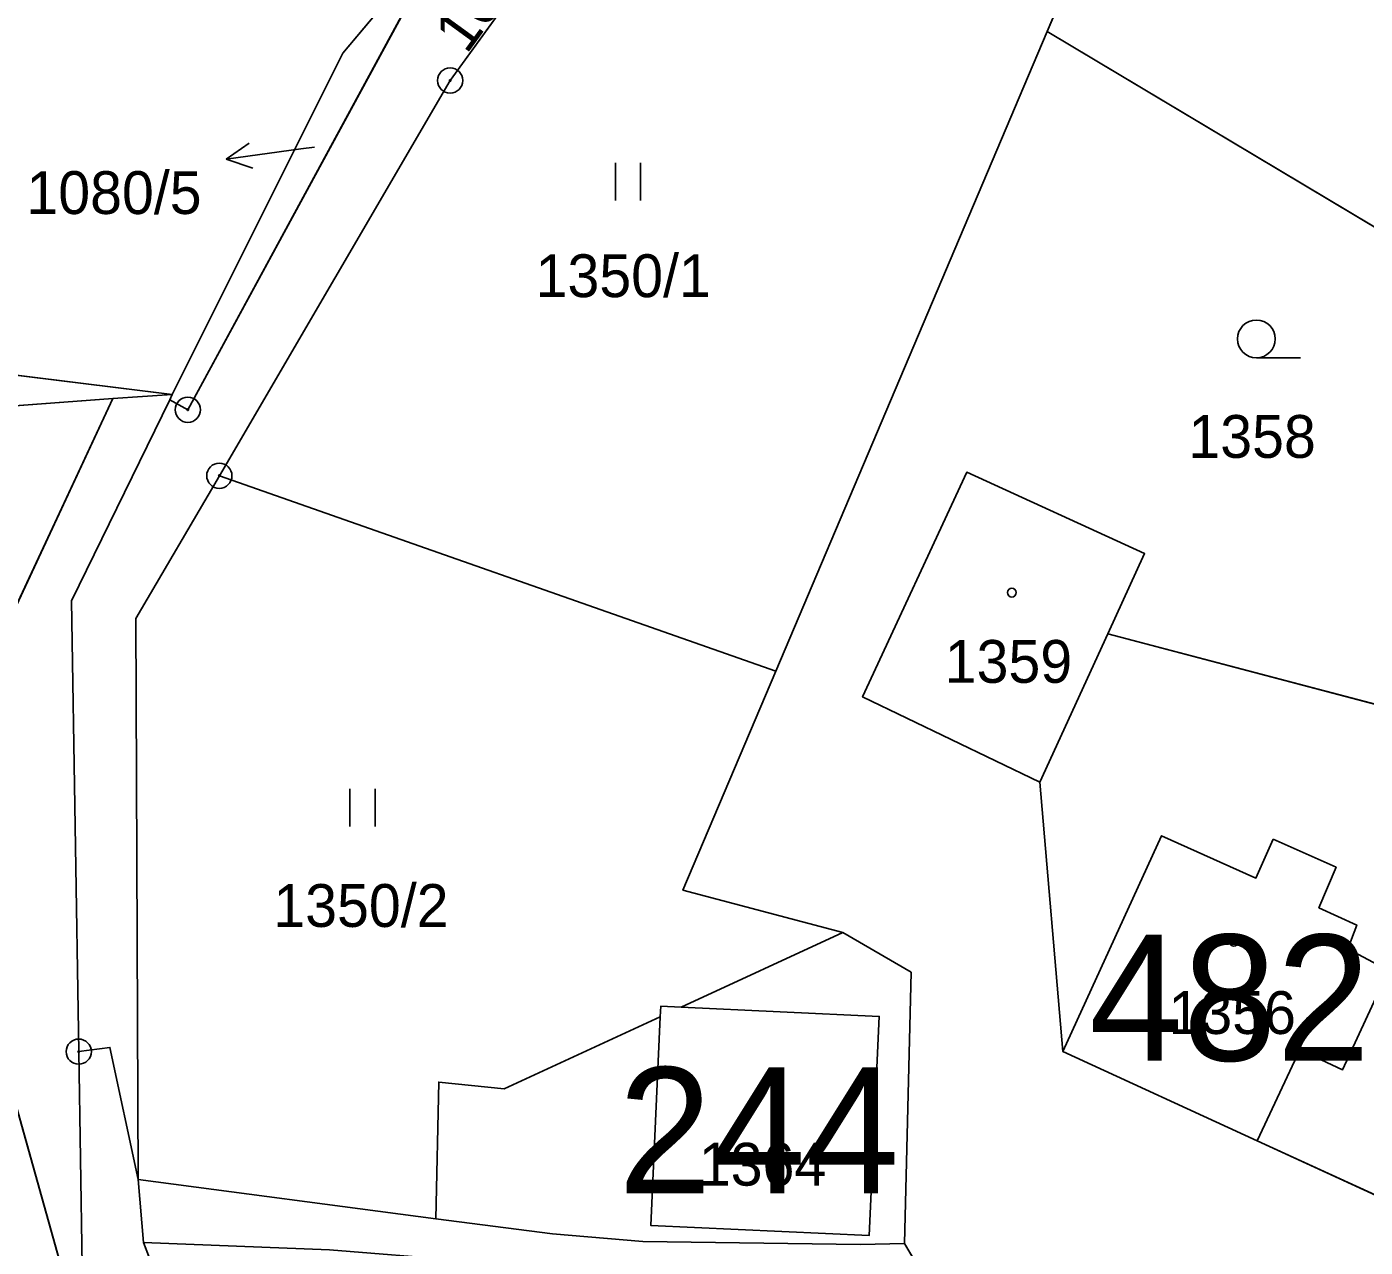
# Model space of a CAD drawing. Extents: x -689422 to -685210, y -987725 to -982160.
# Drawn here: x -686995.2 to -686942.1, y -985264.8 to -985216.3 of the extents above; entities that cross this region are included whole.
import ezdxf

# ---------------------------------------------------------------- set-up
doc = ezdxf.new("R2010")
doc.units = 0
for name, color, linetype in [('KN_Budovy', 7, 'Continuous'), ('KN_Budovy_cisla_domovni', 7, 'Continuous'), ('KN_Hranice_parcel', 7, 'Continuous'), ('KN_Hranice_parcel_vnitrni_kresba', 7, 'Continuous'), ('KN_Parcelni cisla', 7, 'Continuous'), ('KN_Parcelni cisla_sipky', 7, 'Continuous'), ('KN_Polygon parcely', 7, 'Continuous'), ('KN_POZEMKY_OSTATNI PLOCHA', 7, 'Continuous'), ('KN_POZEMKY_TTP', 7, 'Continuous'), ('KN_POZEMKY_ZAHRADA', 7, 'Continuous'), ('KN_POZEMKY_ZASTAVENA PLOCHA', 7, 'Continuous'), ('KN_VYUZITI_17_ostatni plocha_ostatni komunikace', 7, 'Continuous'), ('KN_VYUZITI_23_ostatni plocha_manipulacni plocha', 7, 'Continuous'), ('KN_VYUZITI_26_ostatni plocha_jina plocha', 7, 'Continuous'), ('KN_Značky bodu BP', 7, 'Continuous'), ('KN_Značky budov', 7, 'Continuous'), ('KN_Značky kultur', 7, 'Continuous')]:
    doc.layers.add(name, color=color, linetype=linetype)

msp = doc.modelspace()

# ---------------------------------------------------------------- linework, layer by layer
at = {"layer": 'KN_Budovy'}
for points in [[(-686954.98, -985246.31), (-686952.29, -985240.42), (-686950.83, -985237.24), (-686957.89, -985234.01), (-686962.02, -985242.93)], [(-686945.72, -985248.58), (-686946.41, -985250.12), (-686950.16, -985248.44), (-686954.08, -985257), (-686946.36, -985260.55), (-686944.67, -985256.94), (-686942.97, -985257.73), (-686941.15, -985253.79), (-686942.76, -985252.93), (-686942.41, -985251.99), (-686943.91, -985251.3), (-686943.23, -985249.69)], [(-686969.22, -985255.24), (-686970.03, -985255.21), (-686970.05, -985255.63), (-686970.43, -985263.91), (-686961.76, -985264.31), (-686961.36, -985255.61)]]:
    msp.add_lwpolyline(points, close=True, dxfattribs=at)
at = {"layer": 'KN_Hranice_parcel'}
for p, q in [((-686954.7, -985216.52), (-686947.46, -985199.48)), ((-686954.7, -985216.52), (-686965.46, -985241.91)), ((-686931.13, -985230.6), (-686954.7, -985216.52)), ((-686989.42, -985230.93), (-687016.5, -985227.57)), ((-686991.78, -985231.09), (-687037.71, -985234.52)), ((-686989.42, -985230.93), (-686991.78, -985231.09)), ((-686989.52, -985231.14), (-686989.42, -985230.93)), ((-686965.46, -985241.91), (-686987.55, -985234.15)), ((-686952.29, -985240.42), (-686954.98, -985246.31)), ((-686936.08, -985244.7), (-686952.29, -985240.42)), ((-686990.77, -985262.09), (-686990.56, -985264.59)), ((-686990.77, -985262.09), (-686978.96, -985263.65))]:
    msp.add_line(p, q, dxfattribs=at)
for points in [[(-686987.55, -985234.15), (-686978.39, -985218.46), (-686964.58, -985199.42)], [(-686978.34, -985212.25), (-686988.8, -985231.53), (-686989.52, -985231.14)], [(-686989.42, -985230.93), (-686982.65, -985217.37), (-686980.25, -985214.52)], [(-686991.77, -985322.13), (-686988.14, -985314.35), (-686985.58, -985299.7), (-686992.07, -985271.83), (-686996.42, -985256.3), (-687016.73, -985242.58), (-686997.39, -985243.11), (-686991.78, -985231.09)], [(-686993.13, -985257.01), (-686993.42, -985239.12), (-686989.52, -985231.14)], [(-686987.55, -985234.15), (-686990.87, -985239.82), (-686990.77, -985262.09)], [(-686954.98, -985246.31), (-686962.02, -985242.93), (-686957.89, -985234.01), (-686950.83, -985237.24), (-686952.29, -985240.42)], [(-686962.81, -985252.28), (-686969.15, -985250.6), (-686965.46, -985241.91)], [(-686954.98, -985246.31), (-686954.08, -985257), (-686946.36, -985260.55), (-686938.38, -985264.22)], [(-686978.96, -985263.65), (-686978.84, -985258.22), (-686976.24, -985258.49), (-686970.05, -985255.63), (-686970.03, -985255.21), (-686969.22, -985255.24), (-686962.81, -985252.28)], [(-686962.81, -985252.28), (-686960.09, -985253.86), (-686960.36, -985264.63)], [(-686993.13, -985257.01), (-686991.89, -985256.84), (-686990.77, -985262.09)], [(-686987.56, -985280.08), (-686989.31, -985275.08), (-686992.99, -985265.53), (-686993.13, -985257.01)], [(-686960.36, -985264.63), (-686962.1, -985264.67), (-686970.74, -985264.55), (-686974.33, -985264.24), (-686978.96, -985263.65)], [(-686990.56, -985264.59), (-686983.18, -985264.88), (-686972.68, -985265.73)], [(-686990.56, -985264.59), (-686986.88, -985274.14), (-686985.02, -985279.51)], [(-686948.21, -985279.54), (-686958.37, -985267.98), (-686960.36, -985264.63)]]:
    msp.add_lwpolyline(points, dxfattribs=at)
at = {"layer": 'KN_Hranice_parcel_vnitrni_kresba'}
for p, q in [((-686954.08, -985257), (-686950.16, -985248.44)), ((-686950.16, -985248.44), (-686946.41, -985250.12)), ((-686946.41, -985250.12), (-686945.72, -985248.58)), ((-686945.72, -985248.58), (-686943.23, -985249.69)), ((-686943.91, -985251.3), (-686943.23, -985249.69)), ((-686942.41, -985251.99), (-686943.91, -985251.3)), ((-686942.76, -985252.93), (-686942.41, -985251.99)), ((-686941.15, -985253.79), (-686942.76, -985252.93)), ((-686942.97, -985257.73), (-686941.15, -985253.79)), ((-686944.67, -985256.94), (-686946.36, -985260.55)), ((-686942.97, -985257.73), (-686944.67, -985256.94))]:
    msp.add_line(p, q, dxfattribs=at)
msp.add_lwpolyline([(-686969.22, -985255.24), (-686961.36, -985255.61), (-686961.76, -985264.31), (-686970.43, -985263.91), (-686970.05, -985255.63)], dxfattribs=at)
at = {"layer": 'KN_Parcelni cisla_sipky'}
for p, q in [((-686987.282, -985221.588), (-686986.36, -985220.952)), ((-686983.77, -985221.1), (-686984.31, -985221.17)), ((-686984.31, -985221.17), (-686987.282, -985221.588)), ((-686987.282, -985221.588), (-686986.22, -985221.944))]:
    msp.add_line(p, q, dxfattribs=at)
at = {"layer": 'KN_Polygon parcely'}
for points in [[(-686989.42, -985230.93), (-686982.65, -985217.37), (-686980.25, -985214.52), (-686994.45, -985212.44), (-686991.51, -985191.54), (-686994.34, -985190.86), (-687022.98, -985191.94), (-687032.75, -985192.54), (-687034.84, -985210.2), (-687027.31, -985221.87), (-687016.5, -985227.57)], [(-686935.04, -985194.21), (-686944.21, -985191.84), (-686947.46, -985199.48), (-686954.7, -985216.52), (-686931.13, -985230.6), (-686929.47, -985225.58), (-686927.01, -985217.32), (-686922.92, -985206.92), (-686920.79, -985201.49), (-686922.62, -985200.06), (-686928.49, -985196.72)], [(-686964.58, -985199.42), (-686978.39, -985218.46), (-686987.55, -985234.15), (-686965.46, -985241.91), (-686954.7, -985216.52), (-686947.46, -985199.48), (-686960.25, -985194.41), (-686963.93, -985199.4)], [(-686967.63, -985199.51), (-686978.34, -985212.25), (-686988.8, -985231.53), (-686989.52, -985231.14), (-686993.42, -985239.12), (-686993.13, -985257.01), (-686991.89, -985256.84), (-686990.77, -985262.09), (-686990.87, -985239.82), (-686987.55, -985234.15), (-686978.39, -985218.46), (-686964.58, -985199.42)], [(-686989.42, -985230.93), (-687016.5, -985227.57), (-687027.31, -985221.87), (-687034.84, -985210.2), (-687037.71, -985234.52), (-686991.78, -985231.09)], [(-686989.42, -985230.93), (-686989.52, -985231.14), (-686988.8, -985231.53), (-686978.34, -985212.25), (-686980.25, -985214.52), (-686982.65, -985217.37)], [(-686962.02, -985242.93), (-686957.89, -985234.01), (-686950.83, -985237.24), (-686952.29, -985240.42), (-686936.08, -985244.7), (-686931.13, -985230.6), (-686954.7, -985216.52), (-686965.46, -985241.91), (-686969.15, -985250.6), (-686962.81, -985252.28), (-686960.09, -985253.86), (-686960.36, -985264.63), (-686958.37, -985267.98), (-686948.21, -985279.54), (-686938.38, -985264.22), (-686946.36, -985260.55), (-686954.08, -985257), (-686954.98, -985246.31)], [(-687037.71, -985234.52), (-687046.14, -985274.39), (-687030.67, -985286.44), (-687030.21, -985293.29), (-687022.5, -985299.06), (-686993.83, -985320.53), (-686991.77, -985322.13), (-686988.14, -985314.35), (-686985.58, -985299.7), (-686992.07, -985271.83), (-686996.42, -985256.3), (-687016.73, -985242.58), (-686997.39, -985243.11), (-686991.78, -985231.09)], [(-686989.52, -985231.14), (-686989.42, -985230.93), (-686991.78, -985231.09), (-686997.39, -985243.11), (-687016.73, -985242.58), (-686996.42, -985256.3), (-686992.07, -985271.83), (-686985.58, -985299.7), (-686988.14, -985314.35), (-686991.77, -985322.13), (-686989.39, -985323.43), (-686986.38, -985317.89), (-686983.71, -985319.34), (-686981.2, -985310.45), (-686979.95, -985306.38), (-686981.82, -985298.95), (-686984.37, -985289.22), (-686984.54, -985288.72), (-686987.56, -985280.08), (-686989.31, -985275.08), (-686992.99, -985265.53), (-686993.13, -985257.01), (-686993.42, -985239.12)], [(-686962.81, -985252.28), (-686969.15, -985250.6), (-686965.46, -985241.91), (-686987.55, -985234.15), (-686990.87, -985239.82), (-686990.77, -985262.09), (-686978.96, -985263.65), (-686978.84, -985258.22), (-686976.24, -985258.49), (-686970.05, -985255.63), (-686970.03, -985255.21), (-686969.22, -985255.24)], [(-686954.98, -985246.31), (-686952.29, -985240.42), (-686950.83, -985237.24), (-686957.89, -985234.01), (-686962.02, -985242.93)], [(-686938.38, -985264.22), (-686934.27, -985257.8), (-686928.53, -985248.42), (-686936.08, -985244.7), (-686952.29, -985240.42), (-686954.98, -985246.31), (-686954.08, -985257), (-686946.36, -985260.55)], [(-686978.96, -985263.65), (-686974.33, -985264.24), (-686970.74, -985264.55), (-686962.1, -985264.67), (-686960.36, -985264.63), (-686960.09, -985253.86), (-686962.81, -985252.28), (-686969.22, -985255.24), (-686970.03, -985255.21), (-686970.05, -985255.63), (-686976.24, -985258.49), (-686978.84, -985258.22)], [(-686985.02, -985279.51), (-686986.88, -985274.14), (-686990.56, -985264.59), (-686990.77, -985262.09), (-686991.89, -985256.84), (-686993.13, -985257.01), (-686992.99, -985265.53), (-686989.31, -985275.08), (-686987.56, -985280.08)], [(-686974.33, -985264.24), (-686978.96, -985263.65), (-686990.77, -985262.09), (-686990.56, -985264.59), (-686983.18, -985264.88), (-686972.68, -985265.73), (-686962.83, -985267.76), (-686958.52, -985273.01), (-686950.36, -985282.62), (-686948.21, -985279.54), (-686958.37, -985267.98), (-686960.36, -985264.63), (-686962.1, -985264.67), (-686970.74, -985264.55)], [(-686986.88, -985274.14), (-686985.02, -985279.51), (-686982.86, -985285.76), (-686981.92, -985288.36), (-686982.22, -985284.18), (-686976.02, -985283.7), (-686975.63, -985287.89), (-686966.14, -985287.93), (-686971.89, -985278.97), (-686972.68, -985265.73), (-686983.18, -985264.88), (-686990.56, -985264.59)]]:
    msp.add_lwpolyline(points, close=True, dxfattribs=at)
at = {"layer": 'KN_POZEMKY_OSTATNI PLOCHA'}
for p, q in [((-686964.58, -985199.42), (-686978.39, -985218.46)), ((-686988.8, -985231.53), (-686978.34, -985212.25)), ((-686978.34, -985212.25), (-686988.8, -985231.53)), ((-686980.25, -985214.52), (-686982.65, -985217.37)), ((-686982.65, -985217.37), (-686980.25, -985214.52)), ((-686982.65, -985217.37), (-686989.42, -985230.93)), ((-686989.42, -985230.93), (-686982.65, -985217.37)), ((-686978.39, -985218.46), (-686987.55, -985234.15)), ((-687016.5, -985227.57), (-686989.42, -985230.93)), ((-686989.42, -985230.93), (-687016.5, -985227.57)), ((-687037.71, -985234.52), (-686991.78, -985231.09)), ((-686991.78, -985231.09), (-687037.71, -985234.52)), ((-686991.78, -985231.09), (-686997.39, -985243.11)), ((-686997.39, -985243.11), (-686991.78, -985231.09)), ((-686993.42, -985239.12), (-686989.52, -985231.14)), ((-686989.52, -985231.14), (-686993.42, -985239.12)), ((-686989.42, -985230.93), (-686991.78, -985231.09)), ((-686991.78, -985231.09), (-686989.42, -985230.93)), ((-686989.42, -985230.93), (-686989.52, -985231.14)), ((-686989.52, -985231.14), (-686989.42, -985230.93)), ((-686989.52, -985231.14), (-686988.8, -985231.53)), ((-686988.8, -985231.53), (-686989.52, -985231.14)), ((-686987.55, -985234.15), (-686990.87, -985239.82)), ((-686993.13, -985257.01), (-686993.42, -985239.12)), ((-686993.42, -985239.12), (-686993.13, -985257.01)), ((-686990.87, -985239.82), (-686990.77, -985262.09)), ((-686996.42, -985256.3), (-686992.07, -985271.83)), ((-686992.07, -985271.83), (-686996.42, -985256.3)), ((-686991.89, -985256.84), (-686993.13, -985257.01)), ((-686993.13, -985257.01), (-686991.89, -985256.84)), ((-686993.13, -985257.01), (-686992.99, -985265.53)), ((-686992.99, -985265.53), (-686993.13, -985257.01)), ((-686990.77, -985262.09), (-686991.89, -985256.84)), ((-686991.89, -985256.84), (-686990.77, -985262.09)), ((-686990.56, -985264.59), (-686990.77, -985262.09)), ((-686990.77, -985262.09), (-686978.96, -985263.65)), ((-686990.77, -985262.09), (-686990.56, -985264.59)), ((-686978.96, -985263.65), (-686974.33, -985264.24)), ((-686983.18, -985264.88), (-686990.56, -985264.59)), ((-686990.56, -985264.59), (-686986.88, -985274.14)), ((-686974.33, -985264.24), (-686970.74, -985264.55)), ((-686970.74, -985264.55), (-686962.1, -985264.67)), ((-686962.1, -985264.67), (-686960.36, -985264.63)), ((-686960.36, -985264.63), (-686958.37, -985267.98))]:
    msp.add_line(p, q, dxfattribs=at)
at = {"layer": 'KN_POZEMKY_TTP'}
for p, q in [((-686978.39, -985218.46), (-686964.58, -985199.42)), ((-686947.46, -985199.48), (-686954.7, -985216.52)), ((-686954.7, -985216.52), (-686965.46, -985241.91)), ((-686987.55, -985234.15), (-686978.39, -985218.46)), ((-686990.87, -985239.82), (-686987.55, -985234.15)), ((-686987.55, -985234.15), (-686965.46, -985241.91)), ((-686965.46, -985241.91), (-686987.55, -985234.15)), ((-686990.77, -985262.09), (-686990.87, -985239.82)), ((-686965.46, -985241.91), (-686969.15, -985250.6)), ((-686969.15, -985250.6), (-686962.81, -985252.28)), ((-686962.81, -985252.28), (-686969.22, -985255.24)), ((-686970.05, -985255.63), (-686976.24, -985258.49)), ((-686970.03, -985255.21), (-686970.05, -985255.63)), ((-686969.22, -985255.24), (-686970.03, -985255.21)), ((-686978.84, -985258.22), (-686978.96, -985263.65)), ((-686976.24, -985258.49), (-686978.84, -985258.22)), ((-686978.96, -985263.65), (-686990.77, -985262.09))]:
    msp.add_line(p, q, dxfattribs=at)
at = {"layer": 'KN_POZEMKY_ZAHRADA'}
for p, q in [((-686954.7, -985216.52), (-686947.46, -985199.48)), ((-686965.46, -985241.91), (-686954.7, -985216.52)), ((-686931.13, -985230.6), (-686954.7, -985216.52)), ((-686954.7, -985216.52), (-686931.13, -985230.6)), ((-686957.89, -985234.01), (-686962.02, -985242.93)), ((-686950.83, -985237.24), (-686957.89, -985234.01)), ((-686952.29, -985240.42), (-686950.83, -985237.24)), ((-686936.08, -985244.7), (-686952.29, -985240.42)), ((-686969.15, -985250.6), (-686965.46, -985241.91)), ((-686962.02, -985242.93), (-686954.98, -985246.31)), ((-686954.98, -985246.31), (-686954.08, -985257)), ((-686962.81, -985252.28), (-686969.15, -985250.6)), ((-686960.09, -985253.86), (-686962.81, -985252.28)), ((-686960.36, -985264.63), (-686960.09, -985253.86)), ((-686954.08, -985257), (-686946.36, -985260.55)), ((-686946.36, -985260.55), (-686938.38, -985264.22)), ((-686958.37, -985267.98), (-686960.36, -985264.63))]:
    msp.add_line(p, q, dxfattribs=at)
at = {"layer": 'KN_POZEMKY_ZASTAVENA PLOCHA'}
for p, q in [((-686962.02, -985242.93), (-686957.89, -985234.01)), ((-686957.89, -985234.01), (-686950.83, -985237.24)), ((-686950.83, -985237.24), (-686952.29, -985240.42)), ((-686954.98, -985246.31), (-686952.29, -985240.42)), ((-686952.29, -985240.42), (-686954.98, -985246.31)), ((-686952.29, -985240.42), (-686936.08, -985244.7)), ((-686954.98, -985246.31), (-686962.02, -985242.93)), ((-686954.08, -985257), (-686954.98, -985246.31)), ((-686969.22, -985255.24), (-686962.81, -985252.28)), ((-686962.81, -985252.28), (-686960.09, -985253.86)), ((-686960.09, -985253.86), (-686960.36, -985264.63)), ((-686976.24, -985258.49), (-686970.05, -985255.63)), ((-686970.05, -985255.63), (-686970.03, -985255.21)), ((-686970.03, -985255.21), (-686969.22, -985255.24)), ((-686946.36, -985260.55), (-686954.08, -985257)), ((-686978.96, -985263.65), (-686978.84, -985258.22)), ((-686978.84, -985258.22), (-686976.24, -985258.49)), ((-686938.38, -985264.22), (-686946.36, -985260.55)), ((-686974.33, -985264.24), (-686978.96, -985263.65)), ((-686986.88, -985274.14), (-686990.56, -985264.59)), ((-686990.56, -985264.59), (-686983.18, -985264.88)), ((-686970.74, -985264.55), (-686974.33, -985264.24)), ((-686962.1, -985264.67), (-686970.74, -985264.55)), ((-686960.36, -985264.63), (-686962.1, -985264.67))]:
    msp.add_line(p, q, dxfattribs=at)
at = {"layer": 'KN_VYUZITI_17_ostatni plocha_ostatni komunikace'}
for p, q in [((-686990.56, -985264.59), (-686990.77, -985262.09)), ((-686990.77, -985262.09), (-686978.96, -985263.65)), ((-686978.96, -985263.65), (-686974.33, -985264.24)), ((-686983.18, -985264.88), (-686990.56, -985264.59)), ((-686974.33, -985264.24), (-686970.74, -985264.55)), ((-686970.74, -985264.55), (-686962.1, -985264.67)), ((-686962.1, -985264.67), (-686960.36, -985264.63)), ((-686960.36, -985264.63), (-686958.37, -985267.98))]:
    msp.add_line(p, q, dxfattribs=at)
at = {"layer": 'KN_VYUZITI_23_ostatni plocha_manipulacni plocha'}
for p, q in [((-686980.25, -985214.52), (-686982.65, -985217.37)), ((-686982.65, -985217.37), (-686989.42, -985230.93)), ((-687016.5, -985227.57), (-686989.42, -985230.93)), ((-686989.42, -985230.93), (-687016.5, -985227.57)), ((-686991.78, -985231.09), (-687037.71, -985234.52)), ((-686989.42, -985230.93), (-686991.78, -985231.09))]:
    msp.add_line(p, q, dxfattribs=at)
at = {"layer": 'KN_VYUZITI_26_ostatni plocha_jina plocha'}
for p, q in [((-686964.58, -985199.42), (-686978.39, -985218.46)), ((-686988.8, -985231.53), (-686978.34, -985212.25)), ((-686978.34, -985212.25), (-686988.8, -985231.53)), ((-686982.65, -985217.37), (-686980.25, -985214.52)), ((-686989.42, -985230.93), (-686982.65, -985217.37)), ((-686978.39, -985218.46), (-686987.55, -985234.15)), ((-687037.71, -985234.52), (-686991.78, -985231.09)), ((-686991.78, -985231.09), (-686997.39, -985243.11)), ((-686997.39, -985243.11), (-686991.78, -985231.09)), ((-686993.42, -985239.12), (-686989.52, -985231.14)), ((-686989.52, -985231.14), (-686993.42, -985239.12)), ((-686991.78, -985231.09), (-686989.42, -985230.93)), ((-686989.42, -985230.93), (-686989.52, -985231.14)), ((-686989.52, -985231.14), (-686989.42, -985230.93)), ((-686989.52, -985231.14), (-686988.8, -985231.53)), ((-686988.8, -985231.53), (-686989.52, -985231.14)), ((-686987.55, -985234.15), (-686990.87, -985239.82)), ((-686993.13, -985257.01), (-686993.42, -985239.12)), ((-686993.42, -985239.12), (-686993.13, -985257.01)), ((-686990.87, -985239.82), (-686990.77, -985262.09)), ((-686996.42, -985256.3), (-686992.07, -985271.83)), ((-686992.07, -985271.83), (-686996.42, -985256.3)), ((-686991.89, -985256.84), (-686993.13, -985257.01)), ((-686993.13, -985257.01), (-686991.89, -985256.84)), ((-686993.13, -985257.01), (-686992.99, -985265.53)), ((-686992.99, -985265.53), (-686993.13, -985257.01)), ((-686990.77, -985262.09), (-686991.89, -985256.84)), ((-686991.89, -985256.84), (-686990.77, -985262.09)), ((-686990.77, -985262.09), (-686990.56, -985264.59)), ((-686990.56, -985264.59), (-686986.88, -985274.14))]:
    msp.add_line(p, q, dxfattribs=at)
at = {"layer": 'KN_Značky bodu BP'}
for centre, radius in [((-686978.39, -985218.46), 0.5), ((-686978.39, -985218.46), 0.0303), ((-686988.8, -985231.53), 0.5), ((-686988.8, -985231.53), 0.0303), ((-686987.55, -985234.15), 0.5), ((-686987.55, -985234.15), 0.0303), ((-686993.13, -985257.01), 0.5), ((-686993.13, -985257.01), 0.0303)]:
    msp.add_circle(centre, radius, dxfattribs=at)
at = {"layer": 'KN_Značky budov'}
for centre in [(-686956.097, -985238.789), (-686947.287, -985252.649), (-686966.147, -985258.749)]:
    msp.add_circle(centre, 0.175, dxfattribs=at)
at = {"layer": 'KN_Značky kultur'}
for p, q in [((-686971.831, -985223.23), (-686971.831, -985221.73)), ((-686970.83, -985223.23), (-686970.83, -985221.73)), ((-686946.393, -985229.47), (-686944.643, -985229.47)), ((-686982.371, -985248.08), (-686982.371, -985246.58)), ((-686981.37, -985248.08), (-686981.37, -985246.58))]:
    msp.add_line(p, q, dxfattribs=at)
msp.add_circle((-686946.393, -985228.72), 0.75, dxfattribs=at)

# ---------------------------------------------------------------- texts
at = {"layer": 'KN_Budovy_cisla_domovni'}
for s, p in [('482', (-686953.029, -985257.369)), ('244', (-686971.72, -985262.634))]:
    msp.add_text(s, height=5, dxfattribs=at).set_placement(p)
at = {"layer": 'KN_Parcelni cisla'}
msp.add_text('1080/1', height=1.7, rotation=54, dxfattribs=at).set_placement((-686977.742, -985217.453))
for s, p in [('1080/5', (-686995.207, -985223.76)), ('1350/1', (-686974.997, -985227.06)), ('1358', (-686949.09, -985233.44)), ('1359', (-686958.76, -985242.37)), ('1350/2', (-686985.407, -985252.06)), ('1356', (-686949.88, -985256.31)), ('1364', (-686968.52, -985262.33))]:
    msp.add_text(s, height=1.7, dxfattribs=at).set_placement(p)

doc.saveas('drawing.dxf')
